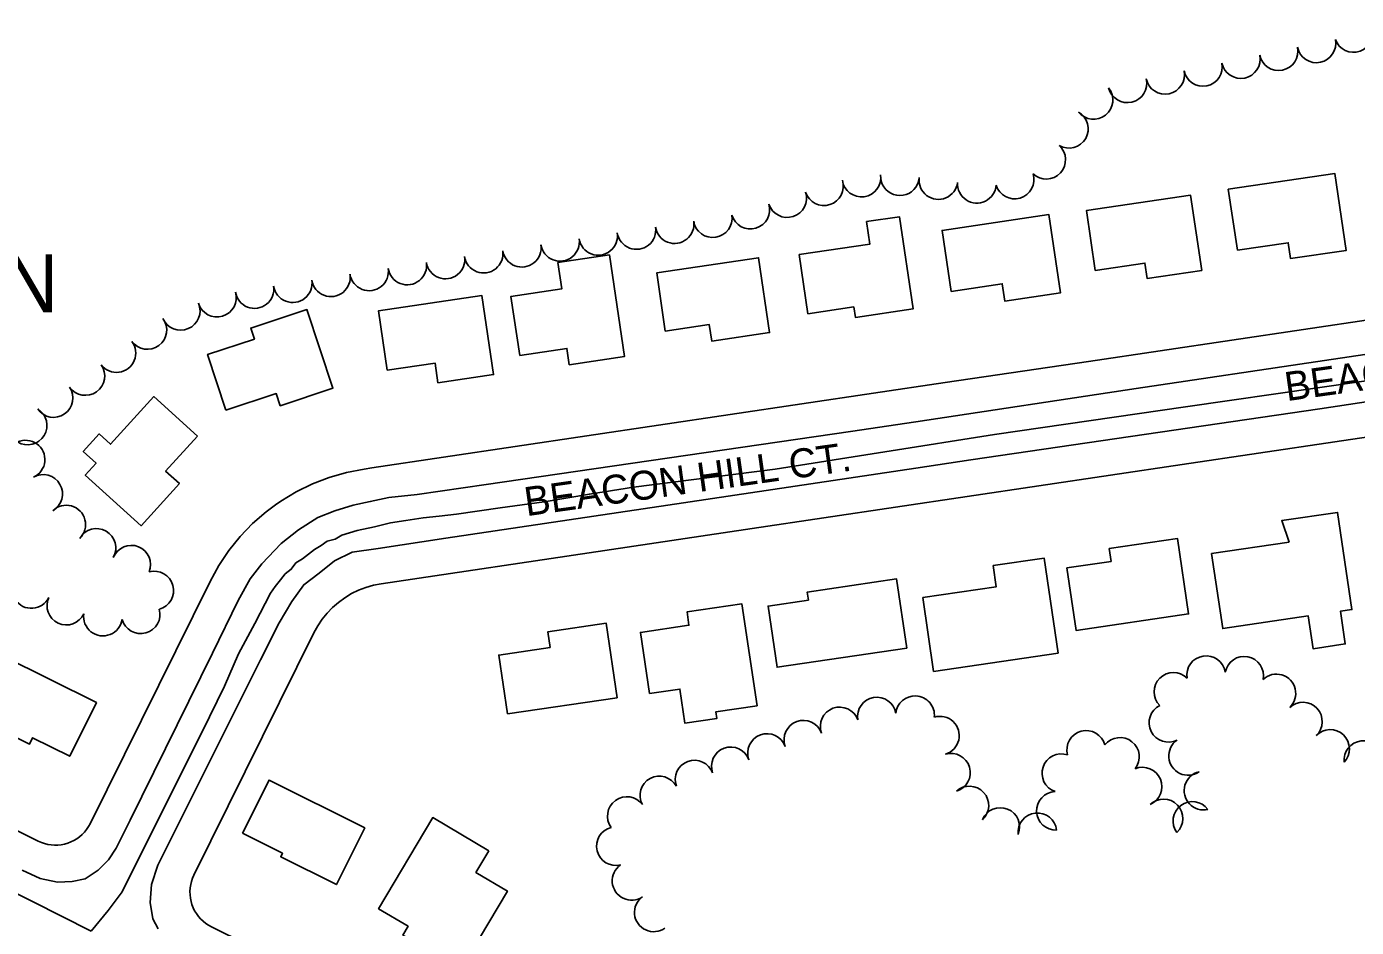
# Model space of a CAD drawing. Extents: x -25029 to 2274964, y -81170 to 687028.
# Drawn here: x -15209 to -14520, y -67712 to -67246 of the extents above; entities that cross this region are included whole.
import ezdxf

# ---------------------------------------------------------------- set-up
doc = ezdxf.new("R2010")
doc.units = 0
for name, color, linetype in [('81911BEA - RW_X_Fee_RW', 7, 'Continuous'), ('BLDG', 7, 'Continuous'), ('CITY-NAME', 7, 'Continuous'), ('GE_X_CL_2000', 7, 'Continuous'), ('ROAD', 7, 'Continuous'), ('ROAD-NAME', 7, 'Continuous'), ('TREES', 7, 'Continuous')]:
    doc.layers.add(name, color=color, linetype=linetype)

msp = doc.modelspace()

# ---------------------------------------------------------------- linework, layer by layer
at = {"layer": '81911BEA - RW_X_Fee_RW'}
for p, q in [((-15175.84, -67658.78), (-15113.73, -67533.31)), ((-15122.06, -67685.4), (-15059.96, -67559.92)), ((-15094.8, -67721.21), (-15113.01, -67712.2))]:
    msp.add_line(p, q, dxfattribs=at)
for points in [[(-14733.25, -67430.45), (-14659.06, -67419.41), (-14584.88, -67408.37), (-14510.69, -67397.34), (-14436.51, -67386.3), (-14391.93, -67379.67)], [(-15033.96, -67475.2), (-15029.99, -67474.61), (-14955.8, -67463.57), (-14881.62, -67452.53), (-14807.43, -67441.49), (-14733.25, -67430.45)], [(-14758.98, -67494.94), (-14684.79, -67483.9), (-14610.61, -67472.86), (-14531.48, -67461.09), (-14457.29, -67450.05), (-14383.11, -67439.01)], [(-15033.96, -67475.2), (-15043.11, -67476.97), (-15052.08, -67479.54), (-15060.78, -67482.89), (-15069.16, -67486.98), (-15077.15, -67491.79), (-15079.83, -67493.74), (-15084.69, -67497.28), (-15091.72, -67503.41), (-15098.18, -67510.13), (-15104.04, -67517.39), (-15109.23, -67525.14), (-15113.73, -67533.31)], [(-15025.12, -67534.54), (-14909.33, -67517.31), (-14833.16, -67505.98), (-14758.98, -67494.94)], [(-15025.12, -67534.54), (-15029.12, -67535.32), (-15033.03, -67536.44), (-15036.84, -67537.9), (-15040.49, -67539.69), (-15043.98, -67541.79), (-15047.27, -67544.19), (-15050.34, -67546.86), (-15053.17, -67549.8), (-15055.72, -67552.97), (-15057.99, -67556.35), (-15059.96, -67559.92)], [(-15202.63, -67667.84), (-15257.61, -67640.63), (-15324.83, -67607.36), (-15328.11, -67605.74)], [(-15202.63, -67667.84), (-15201.04, -67668.54), (-15199.39, -67669.11), (-15197.69, -67669.52), (-15195.97, -67669.79), (-15194.23, -67669.91), (-15192.48, -67669.87), (-15190.75, -67669.68), (-15189.04, -67669.35), (-15187.36, -67668.86), (-15185.73, -67668.23), (-15184.17, -67667.46), (-15182.67, -67666.56), (-15181.27, -67665.53), (-15179.95, -67664.38), (-15178.74, -67663.12), (-15177.65, -67661.76), (-15176.68, -67660.31), (-15175.84, -67658.78)], [(-15122.06, -67685.4), (-15122.77, -67686.99), (-15123.33, -67688.65), (-15123.75, -67690.34), (-15124.01, -67692.06), (-15124.13, -67693.81), (-15124.1, -67695.55), (-15123.91, -67697.28), (-15123.57, -67699), (-15123.08, -67700.67), (-15122.45, -67702.3), (-15121.69, -67703.86), (-15120.78, -67705.36), (-15119.75, -67706.77), (-15118.6, -67708.08), (-15117.34, -67709.29), (-15115.99, -67710.38), (-15114.54, -67711.35), (-15113.01, -67712.2)]]:
    msp.add_lwpolyline(points, dxfattribs=at)
at = {"layer": 'BLDG'}
for points in [[(-14582.02, -67361.89), (-14555.71, -67358), (-14554.5, -67366.23), (-14525.69, -67361.97), (-14531.58, -67322.14), (-14586.69, -67330.29)], [(-14655.53, -67372.37), (-14629.89, -67368.58), (-14628.71, -67376.52), (-14600.46, -67372.34), (-14606.22, -67333.4), (-14660.11, -67341.36)], [(-14804.25, -67394.75), (-14780.53, -67391.24), (-14779.73, -67396.65), (-14749.89, -67392.24), (-14756.95, -67344.53), (-14773.94, -67347.04), (-14772.21, -67358.7), (-14808.78, -67364.1)], [(-14730.19, -67383.19), (-14703.73, -67379.27), (-14702.41, -67388.2), (-14673.52, -67383.93), (-14679.51, -67343.42), (-14734.86, -67351.6)], [(-14953.45, -67416.33), (-14929.02, -67412.72), (-14927.77, -67421.15), (-14899.22, -67416.93), (-14907, -67364.3), (-14933.7, -67368.25), (-14931.68, -67381.88), (-14957.97, -67385.76)], [(-14878.09, -67403.75), (-14855.35, -67400.39), (-14854.09, -67408.93), (-14824.09, -67404.5), (-14829.81, -67365.79), (-14882.55, -67373.59)], [(-15022.05, -67423.97), (-14997.29, -67420.31), (-14995.78, -67430.51), (-14966.98, -67426.25), (-14973.02, -67385.35), (-15026.59, -67393.27)], [(-15105.48, -67444.64), (-15079.46, -67436.07), (-15077.39, -67442.36), (-15050.13, -67433.38), (-15063.55, -67392.65), (-15092.62, -67402.22), (-15090.77, -67407.86), (-15114.97, -67415.83)], [(-15120.27, -67458.15), (-15136.74, -67476.25), (-15129.59, -67482.74), (-15149.43, -67504.55), (-15178.32, -67478.27), (-15172.73, -67472.12), (-15179.33, -67466.11), (-15171.06, -67457.02), (-15165.2, -67462.34), (-15142.77, -67437.68)], [(-14555.26, -67512.99), (-14559.08, -67501.89), (-14530.12, -67497.6), (-14522.68, -67547.89), (-14528.64, -67548.77), (-14526.14, -67565.7), (-14542.82, -67568.17), (-14545.32, -67551.23), (-14589.57, -67557.77), (-14595.32, -67518.91)], [(-14670.26, -67526.39), (-14647.35, -67523), (-14648.34, -67516.34), (-14613.01, -67511.12), (-14607.23, -67550.15), (-14665.48, -67558.76)], [(-14744.85, -67541.75), (-14706.78, -67536.12), (-14708.4, -67525.12), (-14682.07, -67521.23), (-14674.8, -67570.41), (-14739.2, -67579.93)], [(-14753.14, -67567.84), (-14820.24, -67577.77), (-14824.92, -67546.14), (-14803.99, -67543.05), (-14804.61, -67538.84), (-14758.44, -67532.01)], [(-14886.31, -67591.41), (-14870.55, -67589.08), (-14867.93, -67606.82), (-14851.44, -67604.38), (-14851.95, -67600.89), (-14830.61, -67597.73), (-14838.42, -67544.96), (-14866.86, -67549.16), (-14865.84, -67556), (-14891, -67559.72)], [(-14959.76, -67601.93), (-14903.08, -67593.55), (-14908.79, -67554.96), (-14938.89, -67559.41), (-14937.69, -67567.52), (-14964.27, -67571.45)], [(-15236.26, -67603.03), (-15207.16, -67617.53), (-15205.55, -67614.29), (-15186.35, -67623.85), (-15172.54, -67596.11), (-15220.84, -67572.06)], [(-15096.97, -67663.75), (-15076.27, -67674.09), (-15077.16, -67675.87), (-15048.33, -67690.28), (-15033.68, -67660.96), (-15083.2, -67636.21)], [(-14969.49, -67672.82), (-14976.12, -67683.97), (-14959.8, -67693.67), (-14983.91, -67734.25), (-15013.91, -67716.43), (-15011.23, -67711.92), (-15026.53, -67702.83), (-14998.47, -67655.6)]]:
    msp.add_lwpolyline(points, close=True, dxfattribs=at)
at = {"layer": 'GE_X_CL_2000'}
for points in [[(-14469.73, -67422.89), (-14608.84, -67443.01), (-14707.65, -67457.29), (-14821.29, -67475.23), (-14894.62, -67484.57), (-14917.34, -67488.16), (-14940.76, -67492.08), (-14963.49, -67495.33), (-14986.21, -67498.57), (-14995.16, -67499.53), (-15003.42, -67500.49), (-15012.37, -67501.78), (-15020.29, -67503.09), (-15028.57, -67505.08), (-15037.52, -67507.07), (-15045.45, -67509.41), (-15048.91, -67511.44), (-15053.04, -67512.44), (-15056.16, -67514.82), (-15059.62, -67516.85), (-15062.73, -67519.23), (-15065.85, -67521.61), (-15069.3, -67523.65), (-15071.74, -67527.07), (-15074.86, -67529.45), (-15077.29, -67532.52), (-15080.07, -67535.93), (-15082.51, -67539.35), (-15090.55, -67555.1), (-15098.94, -67570.85), (-15106.31, -67587.64), (-15117.86, -67611.26), (-15130.1, -67635.57), (-15159.15, -67694.13), (-15166.45, -67703.7), (-15175.19, -67714.38)], [(-15549.44, -67578.26), (-15540.13, -67578.57), (-15528.29, -67579.53), (-15516.47, -67580.73), (-15504.68, -67582.19), (-15492.92, -67583.88), (-15481.2, -67585.83), (-15469.53, -67588.02), (-15456.81, -67591.03), (-15444.17, -67594.3), (-15431.58, -67597.81), (-15419.07, -67601.56), (-15406.64, -67605.55), (-15394.28, -67609.8), (-15375.49, -67617.66), (-15356.83, -67625.82), (-15338.28, -67634.26), (-15319.87, -67642.98), (-15236.22, -67683.77), (-15175.19, -67714.38)]]:
    msp.add_lwpolyline(points, dxfattribs=at)
at = {"layer": 'ROAD'}
for points in [[(-14439.51, -67404.5), (-14634.36, -67433.45), (-14748.36, -67450.65)], [(-14748.36, -67474.63), (-14719.95, -67470.4), (-14539.41, -67444.07), (-14421.81, -67426.17)], [(-14748.36, -67450.65), (-14782.28, -67455.77), (-14970.87, -67483.13), (-15006.55, -67488.29), (-15021.2, -67489.97), (-15030.79, -67492.05), (-15039.65, -67493.8), (-15049.19, -67496.75), (-15058.01, -67500.23), (-15067.92, -67506.57), (-15076.84, -67513.66), (-15086.85, -67524.27), (-15092.88, -67532.01), (-15099.15, -67543.21), (-15112.51, -67570.51), (-15155.11, -67657.04), (-15162.24, -67671.48), (-15166.21, -67677.46), (-15171.55, -67682.9), (-15178.3, -67687.36), (-15185.06, -67688.65), (-15192.66, -67689.12), (-15201.57, -67687.1), (-15210.94, -67682.91)], [(-15140.6, -67713.19), (-15143.3, -67708.07), (-15144.69, -67699.65), (-15144.04, -67690.27), (-15140.69, -67680.23), (-15119.3, -67637.5), (-15087.58, -67573.92), (-15077.88, -67554.77), (-15071.48, -67543.79), (-15065.2, -67535.05), (-15057.25, -67529.16), (-15049.37, -67522.77), (-15040.15, -67518.29), (-15026.66, -67516.37), (-14991.77, -67511.04), (-14876.86, -67493.8), (-14748.36, -67474.63)]]:
    msp.add_lwpolyline(points, dxfattribs=at)
at = {"layer": 'TREES'}
for centre, start, end in [((-14521.86, -67249.43), 199.46786, 19.46786), ((-14560.66, -67258.87), 191.7442, 11.7442), ((-14541.08, -67254.8), 191.7442, 11.7442), ((-14599.82, -67267.01), 191.7442, 11.7442), ((-14580.24, -67262.94), 191.7442, 11.7442), ((-14619.4, -67271.08), 191.7442, 11.7442), ((-14656.44, -67284.08), 218.61709, 38.61709), ((-14638.91, -67275.48), 193.66074, 13.66074), ((-14669.21, -67299.01), 240.29398, 60.29398), ((-14680.95, -67315.04), 227.29195, 47.29195), ((-14795.95, -67328.75), 197.88378, 17.88378), ((-14776.54, -67324.28), 188.07733, 8.07733), ((-14756.66, -67323.59), 175.89098, 326.05783), ((-14756.66, -67323.59), 326.05783, 355.89098), ((-14736.77, -67325.57), 172.76531, 352.76531), ((-14716.87, -67327.48), 176.23511, 356.23511), ((-14697.31, -67325.27), 196.69774, 16.69774), ((-14814.99, -67334.9), 197.88378, 17.88378), ((-14834.07, -67340.87), 196.85476, 16.85476), ((-14873.29, -67348.37), 188.79434, 8.79434), ((-14853.53, -67345.3), 188.83289, 8.83289), ((-14912.82, -67354.48), 188.79434, 8.79434), ((-14893.05, -67351.42), 188.79434, 8.79434), ((-14952.35, -67360.6), 188.79434, 8.79434), ((-14932.58, -67357.54), 188.79434, 8.79434), ((-15011.64, -67369.77), 188.79434, 8.79434), ((-14991.88, -67366.71), 188.79434, 8.79434), ((-14972.11, -67363.66), 188.79434, 8.79434), ((-15051.17, -67375.89), 188.79434, 8.79434), ((-15031.41, -67372.83), 188.79434, 8.79434), ((-15090.7, -67382), 188.79434, 8.79434), ((-15070.94, -67378.94), 188.79434, 8.79434), ((-15128.92, -67393.28), 203.11772, 23.11772), ((-15110.15, -67386.44), 196.92159, 16.92159), ((-15146.16, -67403.15), 216.44916, 36.44916), ((-15162.15, -67415.16), 217.39959, 37.39959), ((-15178.26, -67427), 215.19649, 35.19649), ((-15194.68, -67438.42), 214.47146, 34.47146), ((-15208.13, -67452.62), 238.641, 58.641), ((-15209.19, -67470.26), 294.47871, 114.47871), ((-15200.09, -67488.05), 299.67759, 119.67759), ((-15188.15, -67503.89), 314.34182, 134.34183), ((-15172.48, -67516), 330.30007, 150.30007), ((-15154.51, -67524.68), 338.09433, 158.09433), ((-15206.18, -67537.29), 153.97948, 333.97948), ((-15142.6, -67538.06), 285.24822, 105.24822), ((-15188.12, -67545.89), 155.10003, 335.10003), ((-15169.16, -67551.55), 171.6643, 351.6643), ((-15149.62, -67550.35), 195.33761, 15.33761), ((-14598.17, -67581.86), 8.96818, 188.96818), ((-14578.47, -67582.18), 349.20078, 169.20078), ((-14615.1, -67590.51), 45.12772, 225.12772), ((-14561.79, -67591.33), 313.27993, 133.27993), ((-14768.62, -67603.32), 9.64644, 189.64644), ((-14748.81, -67602.64), 87.47004, 174.29198), ((-14748.81, -67602.64), 354.29198, 87.47004), ((-14787.86, -67608.43), 20.12717, 200.12717), ((-14617.68, -67606.54), 116.56928, 296.56928), ((-14548.09, -67605.9), 313.19837, 133.19837), ((-14806.64, -67615.32), 20.12717, 200.12717), ((-14735.96, -67613.2), 286.81187, 106.81187), ((-14825.42, -67622.2), 20.12717, 200.12717), ((-14660.26, -67620.59), 15.06427, 195.06427), ((-14642.75, -67624.18), 321.76371, 141.76371), ((-14607.52, -67623.71), 124.64224, 304.64224), ((-14534, -67620.08), 316.42568, 136.42568), ((-14516.81, -67625.89), 6.2072, 186.2072), ((-14844.2, -67629.08), 20.12717, 200.12717), ((-14730.26, -67632.37), 286.3168, 106.3168), ((-14673.13, -67632.66), 71.26085, 251.26085), ((-14862.98, -67635.96), 20.12717, 200.12717), ((-14631.04, -67639.59), 292.71555, 112.71555), ((-14881.17, -67644.16), 28.3721, 208.3721), ((-14599.54, -67641.67), 103.26762, 283.26762), ((-14720.7, -67649.35), 312.43337, 132.43337), ((-14675.95, -67652.12), 92.24162, 272.24162), ((-14898.03, -67654.81), 36.19577, 216.19577), ((-14704.7, -67660.51), 337.77369, 157.77369), ((-14620.26, -67656.04), 313.73732, 133.73732), ((-14605.3, -67657.34), 36.39695, 216.39695), ((-14685.5, -67663.21), 6.26593, 186.26593), ((-14903.68, -67670.42), 104.01191, 284.01191), ((-14895.57, -67688.35), 124.68234, 304.68234), ((-14884.08, -67704.72), 125.4322, 305.4322)]:
    msp.add_arc(centre, 10, start, end, dxfattribs=at)

# ---------------------------------------------------------------- texts
at = {"layer": 'CITY-NAME'}
msp.add_text('SEVEN', height=30, dxfattribs=at).set_placement((-15328.2, -67394))
at = {"layer": 'ROAD-NAME'}
for p in [(-14556.44, -67440.05), (-14949.98, -67499.62)]:
    msp.add_text('BEACON HILL CT.', height=15, rotation=7.98557, dxfattribs=at).set_placement(p)

doc.saveas('drawing.dxf')
